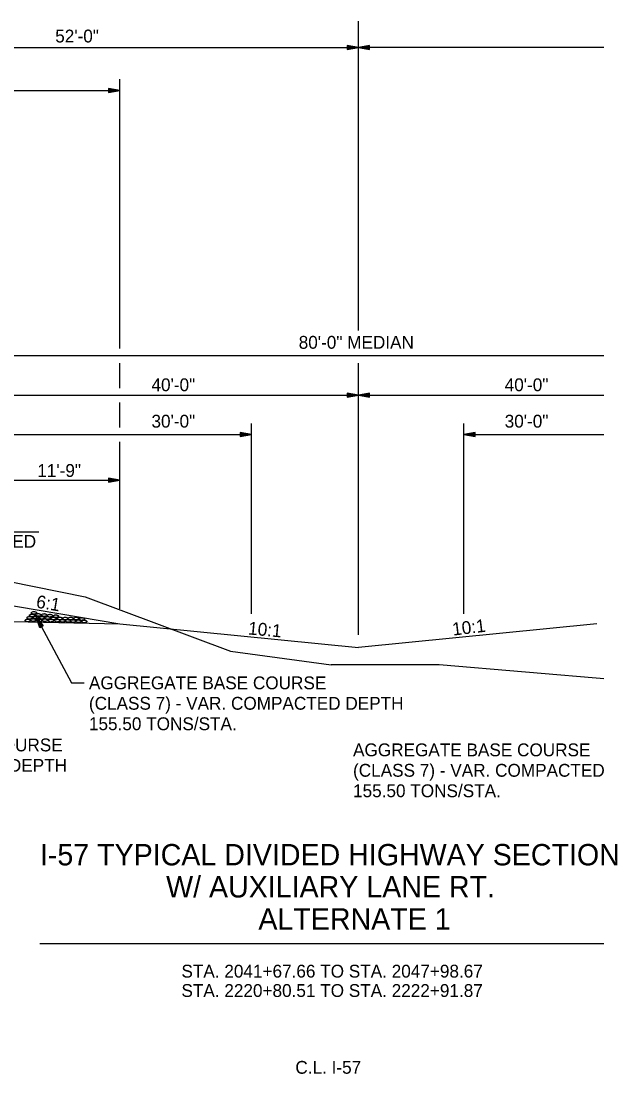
# Model space of a CAD drawing. Extents: x 1734743 to 1735935, y 759845 to 763831.
# Drawn here: x 1735726.2 to 1735780, y 763186.9 to 763285.3 of the extents above; entities that cross this region are included whole.
import ezdxf

# ---------------------------------------------------------------- set-up
doc = ezdxf.new("R2010")
doc.units = 0
for name, color, linetype in [('1', 7, 'Continuous'), ('19', 7, 'Continuous'), ('Level 1', 7, 'Continuous')]:
    doc.layers.add(name, color=color, linetype=linetype)

# ---------------------------------------------------------------- blocks, each defined once
blk = doc.blocks.new('ROCKS')
at = {"layer": '1'}
blk.add_spline([(0.013, 0.06), (0.053, 0.053), (0.107, 0.033), (0.133, 0.013), (0.133, -0.007), (0.12, -0.033), (0.107, -0.04), (0.073, -0.053), (0.033, -0.067), (0.013, -0.067), (-0.02, -0.06), (-0.06, -0.053), (-0.087, -0.047), (-0.113, -0.02), (-0.113, -0.007), (-0.107, 0.02), (-0.087, 0.033), (-0.067, 0.047), (-0.033, 0.053), (-0.02, 0.06), (0.013, 0.06)], degree=3, dxfattribs=at)

msp = doc.modelspace()

# ---------------------------------------------------------------- linework, layer by layer
at = {"layer": '19'}
for p, q in [((1735757.702, 763256.37), (1735757.702, 763285.302)), ((1735756.652, 763283.008), (1735756.652, 763282.641)), ((1735757.702, 763282.824), (1735756.652, 763283.008)), ((1735758.752, 763283.008), (1735757.702, 763282.824)), ((1735758.752, 763282.641), (1735758.752, 763283.008)), ((1735705.701, 763282.824), (1735757.702, 763282.824)), ((1735757.422, 763282.851), (1735756.652, 763282.912)), ((1735756.652, 763282.641), (1735757.702, 763282.824)), ((1735756.652, 763282.728), (1735757.422, 763282.798)), ((1735809.701, 763282.824), (1735757.702, 763282.824)), ((1735757.702, 763282.824), (1735758.752, 763282.641)), ((1735758.752, 763282.912), (1735757.982, 763282.851)), ((1735757.982, 763282.798), (1735758.752, 763282.728)), ((1735734.332, 763278.997), (1735734.332, 763278.63)), ((1735735.382, 763278.813), (1735734.332, 763278.997)), ((1735735.382, 763254.679), (1735735.382, 763279.855)), ((1735672.288, 763278.813), (1735735.382, 763278.813)), ((1735735.102, 763278.839), (1735734.332, 763278.901)), ((1735734.332, 763278.63), (1735735.382, 763278.813)), ((1735734.332, 763278.717), (1735735.102, 763278.787)), ((1735717.701, 763254.02), (1735797.701, 763254.02)), ((1735735.382, 763250.993), (1735735.382, 763253.332)), ((1735757.702, 763227.935), (1735757.702, 763253.332)), ((1735756.651, 763250.517), (1735756.651, 763250.15)), ((1735757.701, 763250.333), (1735756.651, 763250.517)), ((1735758.751, 763250.517), (1735757.701, 763250.333)), ((1735758.751, 763250.149), (1735758.751, 763250.517)), ((1735717.701, 763250.333), (1735757.701, 763250.333)), ((1735735.382, 763247.306), (1735735.382, 763249.645)), ((1735757.421, 763250.36), (1735756.651, 763250.421)), ((1735756.651, 763250.15), (1735757.701, 763250.333)), ((1735756.651, 763250.237), (1735757.421, 763250.307)), ((1735757.701, 763250.333), (1735758.751, 763250.149)), ((1735757.701, 763250.333), (1735797.701, 763250.333)), ((1735758.751, 763250.421), (1735757.981, 763250.359)), ((1735757.981, 763250.307), (1735758.751, 763250.237)), ((1735747.701, 763229.891), (1735747.701, 763247.693)), ((1735767.576, 763229.891), (1735767.576, 763247.693)), ((1735717.701, 763246.647), (1735747.701, 763246.647)), ((1735746.651, 763246.83), (1735746.651, 763246.463)), ((1735747.701, 763246.647), (1735746.651, 763246.83)), ((1735747.421, 763246.673), (1735746.651, 763246.734)), ((1735746.651, 763246.463), (1735747.701, 763246.647)), ((1735746.651, 763246.55), (1735747.421, 763246.62)), ((1735768.626, 763246.83), (1735767.576, 763246.647)), ((1735767.576, 763246.647), (1735768.626, 763246.463)), ((1735767.576, 763246.647), (1735797.701, 763246.647)), ((1735768.626, 763246.734), (1735767.856, 763246.673)), ((1735767.856, 763246.62), (1735768.626, 763246.55)), ((1735768.626, 763246.463), (1735768.626, 763246.83)), ((1735735.382, 763230.347), (1735735.382, 763245.958)), ((1735734.332, 763242.571), (1735734.332, 763242.203)), ((1735735.382, 763242.387), (1735734.332, 763242.571)), ((1735723.701, 763242.387), (1735735.382, 763242.387)), ((1735735.102, 763242.413), (1735734.332, 763242.475)), ((1735734.332, 763242.203), (1735735.382, 763242.387)), ((1735734.332, 763242.291), (1735735.102, 763242.361)), ((1735717.701, 763237.555), (1735727.808, 763237.555)), ((1735723.701, 763230.909), (1735735.382, 763228.962)), ((1735719.718, 763229.275), (1735735.382, 763228.962)), ((1735727.571, 763229.599), (1735730.884, 763223.431)), ((1735727.905, 763228.59), (1735727.571, 763229.599)), ((1735727.571, 763229.599), (1735728.228, 763228.76)), ((1735727.981, 763228.632), (1735727.677, 763229.34)), ((1735727.721, 763229.364), (1735728.144, 763228.721)), ((1735735.382, 763228.962), (1735757.702, 763226.73)), ((1735780.018, 763228.962), (1735757.702, 763226.73)), ((1735728.228, 763228.76), (1735727.905, 763228.59)), ((1735730.884, 763223.431), (1735732.055, 763223.431)), ((1735727.916, 763199.078), (1735787.554, 763199.078))]:
    msp.add_line(p, q, dxfattribs=at)
for points in [[(1735713.47, 763234.2), (1735720.263, 763233.86), (1735732.151, 763231.48), (1735745.738, 763226.38), (1735755.142, 763225.124)], [(1735789.496, 763223.055), (1735765.246, 763225.102), (1735755.142, 763225.124)]]:
    msp.add_lwpolyline(points, dxfattribs=at)

# ---------------------------------------------------------------- block references
at = {"layer": 'Level 1', "xscale": 2.011654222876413, "yscale": -2.011654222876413, "rotation": 178.17361855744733}
for p in [(1735727.209, 763229.742), (1735727.382, 763229.981), (1735727.784, 763229.788), (1735728.336, 763229.776), (1735728.869, 763229.716), (1735729.422, 763229.669), (1735726.801, 763229.27), (1735726.977, 763229.516), (1735727.297, 763229.307), (1735727.561, 763229.546), (1735727.86, 763229.284), (1735728.117, 763229.521), (1735728.4, 763229.297), (1735728.651, 763229.502), (1735728.953, 763229.249), (1735729.205, 763229.454), (1735729.561, 763229.249), (1735729.813, 763229.454), (1735730.051, 763229.233), (1735730.306, 763229.448), (1735730.548, 763229.226), (1735730.816, 763229.448), (1735731.044, 763229.215), (1735731.328, 763229.448), (1735731.544, 763229.201), (1735731.853, 763229.408), (1735732.073, 763229.172)]:
    msp.add_blockref('ROCKS', p, dxfattribs=at)

# ---------------------------------------------------------------- texts
at = {"layer": '19'}
for s, height, p in [('52\'-0"', 1.2, (1735729.347, 763283.301)), ('80\'-0" MEDIAN', 1.2, (1735752.122, 763254.667)), ('40\'-0"', 1.2, (1735738.35, 763250.698)), ('40\'-0"', 1.2, (1735771.388, 763250.698)), ('30\'-0"', 1.2, (1735738.35, 763247.293)), ('30\'-0"', 1.2, (1735771.388, 763247.293)), ('11\'-9"', 1.2, (1735727.671, 763242.684)), ('PAVED', 1.2, (1735722.122, 763236.06)), ('I-57 TYPICAL DIVIDED HIGHWAY SECTION', 2, (1735727.916, 763206.365)), ('W/ AUXILIARY LANE RT.', 2, (1735739.719, 763203.365)), ('ALTERNATE 1', 2, (1735748.349, 763200.365)), ('STA. 2041+67.66 TO STA. 2047+98.67', 1.2, (1735741.152, 763195.878)), ('STA. 2220+80.51 TO STA. 2222+91.87', 1.2, (1735741.152, 763194.065)), ('C.L. I-57', 1.2, (1735751.81, 763186.885))]:
    msp.add_text(s, height=height, dxfattribs=at).set_placement(p)
for s, rotation, p in [('6:1', 350.54888, (1735727.504, 763230.473)), ('10:1', 354.84221, (1735747.355, 763227.958)), ('10:1', 6.81379, (1735766.557, 763227.844)), ('AGGREGATE BASE COURSE', 360, (1735732.501, 763222.831)), ('(CLASS 7) - VAR. COMPACTED DEPTH', 360, (1735732.501, 763220.919)), ('155.50 TONS/STA.', 360, (1735732.501, 763219.007)), ('26\'-0" AGGREGATE BASE COURSE', 360, (1735703.311, 763217.025)), ('AGGREGATE BASE COURSE', 360, (1735757.204, 763216.566)), ('(CLASS 7) - 7" COMPACTED DEPTH', 360, (1735703.311, 763215.113)), ('(CLASS 7) - VAR. COMPACTED DEPTH', 360, (1735757.204, 763214.654)), ('155.50 TONS/STA.', 360, (1735757.204, 763212.742))]:
    msp.add_text(s, height=1.2, rotation=rotation, dxfattribs=at).set_placement(p)

doc.saveas('drawing.dxf')
